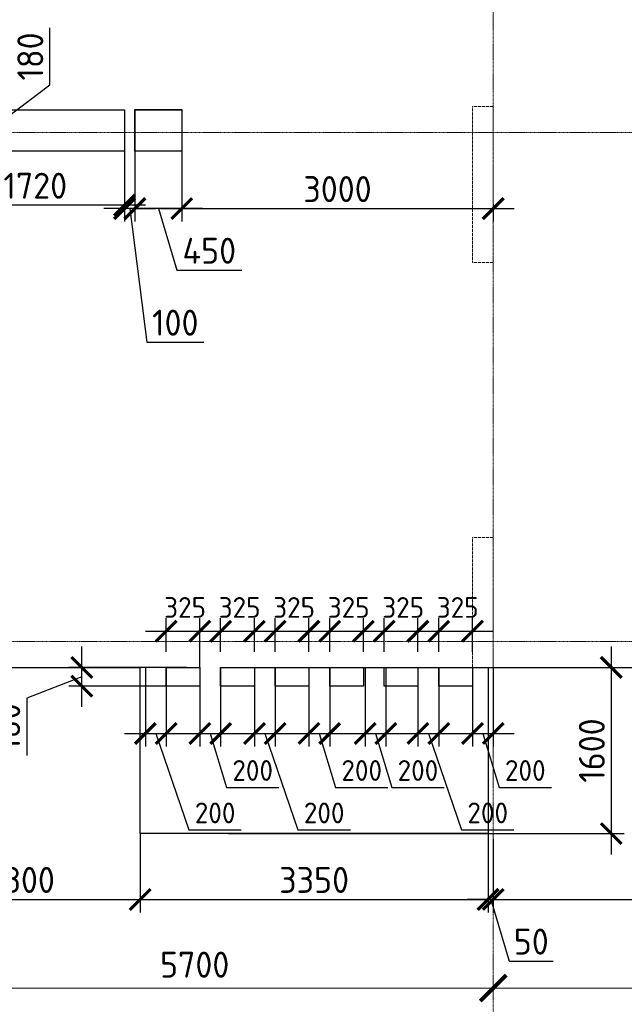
# Model space of a CAD drawing. Header units: millimetres. Extents: x -42044588 to 856694, y -806701 to 941911.
# Tile 809 of 1056: x -173905 to -168083, y -189628 to -180146. Entities that reach past the tile are written whole.
import ezdxf

# ---------------------------------------------------------------- set-up
doc = ezdxf.new("R2010")
doc.units = ezdxf.units.MM
for name, pattern in [('______5', [1100, 800, -100, 100, -100]), ('DASHED', [7, 5, -2, 0]), ('осевая', [50.8, 31.75, -6.35, 6.35, -6.35])]:
    doc.linetypes.add(name, pattern=pattern)
doc.layers.add('Колонна_ бетон', color=7, linetype='Continuous', lineweight=50, true_color=0xb4b496)
for name, color, linetype, lineweight in [('Оси', 40, '______5', 18), ('Перекрытие ж_бетон', 1, 'Continuous', 30), ('РАЗМЕРЫ', 1, 'Continuous', 9)]:
    doc.layers.add(name, color=color, linetype=linetype, lineweight=lineweight)
doc.styles.add('GOST-2.304_Type-B', font='GOST_Common.ttf')
doc.dimstyles.new('СПДС', dxfattribs={"dimscale": 100, "dimtxt": 2.5, "dimasz": 2, "dimexe": 1.25, "dimexo": 0, "dimtad": 1, "dimdec": 0, "dimrnd": 5, "dimtxsty": 'GOST-2.304_Type-B', "dimblk": 'ARCHTICK', "dimcen": 2.5, "dimdle": 2, "dimclrd": 1, "dimclre": 1, "dimclrt": 1, "dimadec": 0, "dimazin": 2, "dimtfac": 0.75, "dimtdec": 0, "dimtmove": 1, "dimatfit": 3, "dimfxl": 0, "dimtolj": 1, "dimarcsym": 0})

# ---------------------------------------------------------------- blocks, each defined once
blk = doc.blocks.new('_ArchTick')
at = {"color": 0, "linetype": 'ByBlock', "const_width": 0.15}
blk.add_lwpolyline([(-0.5, -0.5), (0.5, 0.5)], dxfattribs=at)
blk = doc.blocks.new('*D6723')
at = {"color": 1, "lineweight": -2, "transparency": 16777216}
for p, q in [((-64304.7, -346038.9), (-64304.7, -345913.9)), ((-58604.7, -346038.9), (-58604.7, -345913.9)), ((-64504.7, -346038.9), (-58404.7, -346038.9))]:
    blk.add_line(p, q, dxfattribs=at)
at = {"layer": 'DEFPOINTS', "color": 0, "transparency": 16777216}
for p in [(-64304.7, -346038.9), (-58604.7, -346038.9), (-58604.7, -346038.9)]:
    blk.add_point(p, dxfattribs=at)
at = {"color": 1, "lineweight": -2, "transparency": 16777216, "xscale": 250, "yscale": 250, "zscale": 250, "rotation": 180}
blk.add_blockref('_ArchTick', (-64304.7, -346038.9), dxfattribs=at)
at = {"color": 1, "lineweight": -2, "transparency": 16777216, "xscale": 250, "yscale": 250, "zscale": 250}
blk.add_blockref('_ArchTick', (-58604.7, -346038.9), dxfattribs=at)
at = {"color": 1, "transparency": 16777216, "insert": (-61479.9, -345813.9), "char_height": 250, "width": 83333.333, "attachment_point": 5, "style": 'GOST-2.304_Type-B'}
blk.add_mtext('\\A1;5700', dxfattribs=at)
blk = doc.blocks.new('*D6724')
at = {"color": 1, "lineweight": -2, "transparency": 16777216}
for p, q in [((-58604.7, -346038.9), (-58604.7, -345913.9)), ((-54204.7, -346038.9), (-54204.7, -345913.9)), ((-58804.7, -346038.9), (-54004.7, -346038.9))]:
    blk.add_line(p, q, dxfattribs=at)
at = {"layer": 'DEFPOINTS', "color": 0, "transparency": 16777216}
for p in [(-58604.7, -346038.9), (-54204.7, -346038.9), (-54204.7, -346038.9)]:
    blk.add_point(p, dxfattribs=at)
at = {"color": 1, "lineweight": -2, "transparency": 16777216, "xscale": 250, "yscale": 250, "zscale": 250, "rotation": 180}
blk.add_blockref('_ArchTick', (-58604.7, -346038.9), dxfattribs=at)
at = {"color": 1, "lineweight": -2, "transparency": 16777216, "xscale": 250, "yscale": 250, "zscale": 250}
blk.add_blockref('_ArchTick', (-54204.7, -346038.9), dxfattribs=at)
at = {"color": 1, "transparency": 16777216, "insert": (-56429.9, -345813.9), "char_height": 250, "width": 83333.333, "attachment_point": 5, "style": 'GOST-2.304_Type-B'}
blk.add_mtext('\\A1;4400', dxfattribs=at)
blk = doc.blocks.new('подложка стн 1-го этажа')
at = {"layer": 'Колонна_ бетон', "color": 252, "linetype": 'DASHED', "lineweight": 0, "ltscale": 0.5, "true_color": 0x939598, "transparency": 33554687}
for p, q in [((35143.8, 14861.8, -200), (34943.8, 14861.8, -200)), ((34943.8, 13361.8, -200), (34943.8, 14861.8, -200)), ((34943.8, 14861.8, -200), (34943.8, 14861.8, -200)), ((35143.8, 14861.8, -200), (35143.8, 14861.8, -200)), ((35143.8, 14861.8, -200), (35143.8, 13361.8, -200)), ((34943.8, 13361.8, -200), (34943.8, 13361.8, -200)), ((35143.8, 13361.8, -200), (34943.8, 13361.8, -200)), ((35143.8, 13361.8, -200), (35143.8, 13361.8, -200)), ((35143.8, 10711.8, -200), (34943.8, 10711.8, -200)), ((34943.8, 10711.8, -200), (34943.8, 9461.8, -200)), ((35143.8, 10711.8, -200), (35143.8, 9461.8, -200)), ((35143.8, 9461.8, -200), (34943.8, 9461.8, -200))]:
    blk.add_line(p, q, dxfattribs=at)
blk = doc.blocks.new('*D648')
at = {"layer": 'DEFPOINTS', "color": 0, "transparency": 16777216}
for p in [(-171726.9, -186383.4), (-171896, -187983.4), (-168208.8, -187983.4)]:
    blk.add_point(p, dxfattribs=at)
at = {"layer": 'РАЗМЕРЫ', "color": 1, "lineweight": -2, "transparency": 16777216}
for p, q in [((-168208.8, -186183.4), (-168208.8, -188183.4)), ((-171726.9, -186383.4), (-168083.8, -186383.4)), ((-171896, -187983.4), (-168083.8, -187983.4))]:
    blk.add_line(p, q, dxfattribs=at)
at = {"layer": 'РАЗМЕРЫ', "color": 1, "lineweight": -2, "transparency": 16777216, "xscale": 200, "yscale": 200, "zscale": 200}
for p, rotation in [((-168208.8, -186383.4), 90), ((-168208.8, -187983.4), 270)]:
    blk.add_blockref('_ArchTick', p, dxfattribs=dict(at, rotation=rotation))
at = {"layer": 'РАЗМЕРЫ', "color": 1, "lineweight": 0, "transparency": 16777216, "insert": (-168396.3, -187183.4), "char_height": 250, "attachment_point": 5, "rotation": 90, "style": 'GOST-2.304_Type-B'}
blk.add_mtext('\\A1;1600', dxfattribs=at)
blk = doc.blocks.new('*D649')
at = {"layer": 'DEFPOINTS', "color": 0, "transparency": 16777216}
for p in [(-169545, -186383.4, 0), (-169345, -186383.4), (-169345, -187019.6)]:
    blk.add_point(p, dxfattribs=at)
at = {"layer": 'РАЗМЕРЫ', "color": 1, "lineweight": -2, "transparency": 16777216}
for p, q in [((-169545, -186383.4), (-169545, -187144.6)), ((-169345, -186383.4), (-169345, -187144.6)), ((-169745, -187019.6), (-169145, -187019.6)), ((-169445, -187019.6), (-169289.4, -187538.4)), ((-169289.4, -187538.4), (-168784.4, -187538.4))]:
    blk.add_line(p, q, dxfattribs=at)
at = {"layer": 'РАЗМЕРЫ', "color": 1, "lineweight": -2, "transparency": 16777216, "xscale": 200, "yscale": 200, "zscale": 200, "rotation": 180}
blk.add_blockref('_ArchTick', (-169545, -187019.6), dxfattribs=at)
at = {"layer": 'РАЗМЕРЫ', "color": 1, "lineweight": -2, "transparency": 16777216, "xscale": 200, "yscale": 200, "zscale": 200}
blk.add_blockref('_ArchTick', (-169345, -187019.6), dxfattribs=at)
at = {"layer": 'РАЗМЕРЫ', "color": 1, "lineweight": 0, "transparency": 16777216, "insert": (-169036.9, -187375.9), "char_height": 200, "attachment_point": 5, "style": 'GOST-2.304_Type-B'}
blk.add_mtext('\\A1;200', dxfattribs=at)
blk = doc.blocks.new('*D650')
at = {"layer": 'DEFPOINTS', "color": 0, "transparency": 16777216}
for p in [(-170070.1, -186383.4, 0), (-169870.1, -186383.4), (-169870.1, -187019.6)]:
    blk.add_point(p, dxfattribs=at)
at = {"layer": 'РАЗМЕРЫ', "color": 1, "lineweight": -2, "transparency": 16777216}
for p, q in [((-170070.1, -186383.4), (-170070.1, -187144.6)), ((-169870.1, -186383.4), (-169870.1, -187144.6)), ((-170270.1, -187019.6), (-169670.1, -187019.6)), ((-169970.1, -187019.6), (-169651, -187946.9)), ((-169651, -187946.9), (-169146, -187946.9))]:
    blk.add_line(p, q, dxfattribs=at)
at = {"layer": 'РАЗМЕРЫ', "color": 1, "lineweight": -2, "transparency": 16777216, "xscale": 200, "yscale": 200, "zscale": 200, "rotation": 180}
blk.add_blockref('_ArchTick', (-170070.1, -187019.6), dxfattribs=at)
at = {"layer": 'РАЗМЕРЫ', "color": 1, "lineweight": -2, "transparency": 16777216, "xscale": 200, "yscale": 200, "zscale": 200}
blk.add_blockref('_ArchTick', (-169870.1, -187019.6), dxfattribs=at)
at = {"layer": 'РАЗМЕРЫ', "color": 1, "lineweight": 0, "transparency": 16777216, "insert": (-169398.5, -187784.4), "char_height": 200, "attachment_point": 5, "style": 'GOST-2.304_Type-B'}
blk.add_mtext('\\A1;200', dxfattribs=at)
blk = doc.blocks.new('*D651')
at = {"layer": 'DEFPOINTS', "color": 0, "transparency": 16777216}
for p in [(-172169.9, -186383.4, 0), (-171969.9, -186383.4), (-171969.9, -187019.6)]:
    blk.add_point(p, dxfattribs=at)
at = {"layer": 'РАЗМЕРЫ', "color": 1, "lineweight": -2, "transparency": 16777216}
for p, q in [((-172169.9, -186383.4), (-172169.9, -187144.6)), ((-171969.9, -186383.4), (-171969.9, -187144.6)), ((-172369.9, -187019.6), (-171769.9, -187019.6)), ((-172069.9, -187019.6), (-171914.3, -187538.4)), ((-171914.3, -187538.4), (-171409.3, -187538.4))]:
    blk.add_line(p, q, dxfattribs=at)
at = {"layer": 'РАЗМЕРЫ', "color": 1, "lineweight": -2, "transparency": 16777216, "xscale": 200, "yscale": 200, "zscale": 200, "rotation": 180}
blk.add_blockref('_ArchTick', (-172169.9, -187019.6), dxfattribs=at)
at = {"layer": 'РАЗМЕРЫ', "color": 1, "lineweight": -2, "transparency": 16777216, "xscale": 200, "yscale": 200, "zscale": 200}
blk.add_blockref('_ArchTick', (-171969.9, -187019.6), dxfattribs=at)
at = {"layer": 'РАЗМЕРЫ', "color": 1, "lineweight": 0, "transparency": 16777216, "insert": (-171661.8, -187375.9), "char_height": 200, "attachment_point": 5, "style": 'GOST-2.304_Type-B'}
blk.add_mtext('\\A1;200', dxfattribs=at)
blk = doc.blocks.new('*D652')
at = {"layer": 'DEFPOINTS', "color": 0, "transparency": 16777216}
for p in [(-172695, -186383.4, 0), (-172495, -186383.4), (-172495, -187019.6)]:
    blk.add_point(p, dxfattribs=at)
at = {"layer": 'РАЗМЕРЫ', "color": 1, "lineweight": -2, "transparency": 16777216}
for p, q in [((-172695, -186383.4), (-172695, -187144.6)), ((-172495, -186383.4), (-172495, -187144.6)), ((-172895, -187019.6), (-172295, -187019.6)), ((-172595, -187019.6), (-172275.9, -187946.9)), ((-172275.9, -187946.9), (-171770.9, -187946.9))]:
    blk.add_line(p, q, dxfattribs=at)
at = {"layer": 'РАЗМЕРЫ', "color": 1, "lineweight": -2, "transparency": 16777216, "xscale": 200, "yscale": 200, "zscale": 200, "rotation": 180}
blk.add_blockref('_ArchTick', (-172695, -187019.6), dxfattribs=at)
at = {"layer": 'РАЗМЕРЫ', "color": 1, "lineweight": -2, "transparency": 16777216, "xscale": 200, "yscale": 200, "zscale": 200}
blk.add_blockref('_ArchTick', (-172495, -187019.6), dxfattribs=at)
at = {"layer": 'РАЗМЕРЫ', "color": 1, "lineweight": 0, "transparency": 16777216, "insert": (-172023.4, -187784.4), "char_height": 200, "attachment_point": 5, "style": 'GOST-2.304_Type-B'}
blk.add_mtext('\\A1;200', dxfattribs=at)
blk = doc.blocks.new('*D653')
at = {"layer": 'DEFPOINTS', "color": 0, "transparency": 16777216}
for p in [(-171119.9, -186383.4, 0), (-170920, -186383.4), (-170920, -187019.6)]:
    blk.add_point(p, dxfattribs=at)
at = {"layer": 'РАЗМЕРЫ', "color": 1, "lineweight": -2, "transparency": 16777216}
for p, q in [((-171119.9, -186383.4), (-171119.9, -187144.6)), ((-170920, -186383.4), (-170920, -187144.6)), ((-171319.9, -187019.6), (-170720, -187019.6)), ((-171019.9, -187019.6), (-170864.3, -187538.4)), ((-170864.3, -187538.4), (-170359.3, -187538.4))]:
    blk.add_line(p, q, dxfattribs=at)
at = {"layer": 'РАЗМЕРЫ', "color": 1, "lineweight": -2, "transparency": 16777216, "xscale": 200, "yscale": 200, "zscale": 200, "rotation": 180}
blk.add_blockref('_ArchTick', (-171119.9, -187019.6), dxfattribs=at)
at = {"layer": 'РАЗМЕРЫ', "color": 1, "lineweight": -2, "transparency": 16777216, "xscale": 200, "yscale": 200, "zscale": 200}
blk.add_blockref('_ArchTick', (-170920, -187019.6), dxfattribs=at)
at = {"layer": 'РАЗМЕРЫ', "color": 1, "lineweight": 0, "transparency": 16777216, "insert": (-170611.8, -187375.9), "char_height": 200, "attachment_point": 5, "style": 'GOST-2.304_Type-B'}
blk.add_mtext('\\A1;200', dxfattribs=at)
blk = doc.blocks.new('*D654')
at = {"layer": 'DEFPOINTS', "color": 0, "transparency": 16777216}
for p in [(-171645, -186383.4, 0), (-171445, -186383.4), (-171445, -187019.6)]:
    blk.add_point(p, dxfattribs=at)
at = {"layer": 'РАЗМЕРЫ', "color": 1, "lineweight": -2, "transparency": 16777216}
for p, q in [((-171645, -186383.4), (-171645, -187144.6)), ((-171445, -186383.4), (-171445, -187144.6)), ((-171845, -187019.6), (-171245, -187019.6)), ((-171545, -187019.6), (-171225.9, -187946.9)), ((-171225.9, -187946.9), (-170720.9, -187946.9))]:
    blk.add_line(p, q, dxfattribs=at)
at = {"layer": 'РАЗМЕРЫ', "color": 1, "lineweight": -2, "transparency": 16777216, "xscale": 200, "yscale": 200, "zscale": 200, "rotation": 180}
blk.add_blockref('_ArchTick', (-171645, -187019.6), dxfattribs=at)
at = {"layer": 'РАЗМЕРЫ', "color": 1, "lineweight": -2, "transparency": 16777216, "xscale": 200, "yscale": 200, "zscale": 200}
blk.add_blockref('_ArchTick', (-171445, -187019.6), dxfattribs=at)
at = {"layer": 'РАЗМЕРЫ', "color": 1, "lineweight": 0, "transparency": 16777216, "insert": (-170973.4, -187784.4), "char_height": 200, "attachment_point": 5, "style": 'GOST-2.304_Type-B'}
blk.add_mtext('\\A1;200', dxfattribs=at)
blk = doc.blocks.new('*D655')
at = {"layer": 'DEFPOINTS', "color": 0, "transparency": 16777216}
for p in [(-170578.7, -186383.4, 0), (-170378.7, -186383.4), (-170378.7, -187019.6)]:
    blk.add_point(p, dxfattribs=at)
at = {"layer": 'РАЗМЕРЫ', "color": 1, "lineweight": -2, "transparency": 16777216}
for p, q in [((-170578.7, -186383.4), (-170578.7, -187144.6)), ((-170378.7, -186383.4), (-170378.7, -187144.6)), ((-170778.7, -187019.6), (-170178.7, -187019.6)), ((-170478.7, -187019.6), (-170323.1, -187538.4)), ((-170323.1, -187538.4), (-169818.1, -187538.4))]:
    blk.add_line(p, q, dxfattribs=at)
at = {"layer": 'РАЗМЕРЫ', "color": 1, "lineweight": -2, "transparency": 16777216, "xscale": 200, "yscale": 200, "zscale": 200, "rotation": 180}
blk.add_blockref('_ArchTick', (-170578.7, -187019.6), dxfattribs=at)
at = {"layer": 'РАЗМЕРЫ', "color": 1, "lineweight": -2, "transparency": 16777216, "xscale": 200, "yscale": 200, "zscale": 200}
blk.add_blockref('_ArchTick', (-170378.7, -187019.6), dxfattribs=at)
at = {"layer": 'РАЗМЕРЫ', "color": 1, "lineweight": 0, "transparency": 16777216, "insert": (-170070.6, -187375.9), "char_height": 200, "attachment_point": 5, "style": 'GOST-2.304_Type-B'}
blk.add_mtext('\\A1;200', dxfattribs=at)
blk = doc.blocks.new('*D661')
at = {"layer": 'DEFPOINTS', "color": 0, "transparency": 16777216}
for p in [(-172170, -186034.9), (-172495, -186233.4), (-172170, -186383.4, 0)]:
    blk.add_point(p, dxfattribs=at)
at = {"layer": 'РАЗМЕРЫ', "color": 1, "lineweight": -2, "transparency": 16777216}
for p, q in [((-172495, -186233.4), (-172495, -185909.9)), ((-172170, -186383.4), (-172170, -185909.9)), ((-172695, -186034.9), (-171970, -186034.9))]:
    blk.add_line(p, q, dxfattribs=at)
at = {"layer": 'РАЗМЕРЫ', "color": 1, "lineweight": -2, "transparency": 16777216, "xscale": 200, "yscale": 200, "zscale": 200, "rotation": 180}
blk.add_blockref('_ArchTick', (-172495, -186034.9), dxfattribs=at)
at = {"layer": 'РАЗМЕРЫ', "color": 1, "lineweight": -2, "transparency": 16777216, "xscale": 200, "yscale": 200, "zscale": 200}
blk.add_blockref('_ArchTick', (-172170, -186034.9), dxfattribs=at)
at = {"layer": 'РАЗМЕРЫ', "color": 1, "lineweight": 0, "transparency": 16777216, "insert": (-172312.5, -185805.8), "char_height": 200, "attachment_point": 5, "style": 'GOST-2.304_Type-B'}
blk.add_mtext('\\A1;325', dxfattribs=at)
blk = doc.blocks.new('*D656')
at = {"layer": 'DEFPOINTS', "color": 0, "transparency": 16777216}
for p in [(-171645, -186034.9), (-171970, -186233.4), (-171645, -186233.4, 0)]:
    blk.add_point(p, dxfattribs=at)
at = {"layer": 'РАЗМЕРЫ', "color": 1, "lineweight": -2, "transparency": 16777216}
for p, q in [((-171970, -186233.4), (-171970, -185909.9)), ((-171645, -186233.4), (-171645, -185909.9)), ((-172170, -186034.9), (-171445, -186034.9))]:
    blk.add_line(p, q, dxfattribs=at)
at = {"layer": 'РАЗМЕРЫ', "color": 1, "lineweight": -2, "transparency": 16777216, "xscale": 200, "yscale": 200, "zscale": 200, "rotation": 180}
blk.add_blockref('_ArchTick', (-171970, -186034.9), dxfattribs=at)
at = {"layer": 'РАЗМЕРЫ', "color": 1, "lineweight": -2, "transparency": 16777216, "xscale": 200, "yscale": 200, "zscale": 200}
blk.add_blockref('_ArchTick', (-171645, -186034.9), dxfattribs=at)
at = {"layer": 'РАЗМЕРЫ', "color": 1, "lineweight": 0, "transparency": 16777216, "insert": (-171787.5, -185805.8), "char_height": 200, "attachment_point": 5, "style": 'GOST-2.304_Type-B'}
blk.add_mtext('\\A1;325', dxfattribs=at)
blk = doc.blocks.new('*D657')
at = {"layer": 'DEFPOINTS', "color": 0, "transparency": 16777216}
for p in [(-171120, -186034.9), (-171445, -186233.4), (-171120, -186233.4, 0)]:
    blk.add_point(p, dxfattribs=at)
at = {"layer": 'РАЗМЕРЫ', "color": 1, "lineweight": -2, "transparency": 16777216}
for p, q in [((-171445, -186233.4), (-171445, -185909.9)), ((-171120, -186233.4), (-171120, -185909.9)), ((-171645, -186034.9), (-170920, -186034.9))]:
    blk.add_line(p, q, dxfattribs=at)
at = {"layer": 'РАЗМЕРЫ', "color": 1, "lineweight": -2, "transparency": 16777216, "xscale": 200, "yscale": 200, "zscale": 200, "rotation": 180}
blk.add_blockref('_ArchTick', (-171445, -186034.9), dxfattribs=at)
at = {"layer": 'РАЗМЕРЫ', "color": 1, "lineweight": -2, "transparency": 16777216, "xscale": 200, "yscale": 200, "zscale": 200}
blk.add_blockref('_ArchTick', (-171120, -186034.9), dxfattribs=at)
at = {"layer": 'РАЗМЕРЫ', "color": 1, "lineweight": 0, "transparency": 16777216, "insert": (-171262.6, -185805.8), "char_height": 200, "attachment_point": 5, "style": 'GOST-2.304_Type-B'}
blk.add_mtext('\\A1;325', dxfattribs=at)
blk = doc.blocks.new('*D658')
at = {"layer": 'DEFPOINTS', "color": 0, "transparency": 16777216}
for p in [(-170595, -186034.9), (-170920, -186233.4), (-170595, -186233.4, 0)]:
    blk.add_point(p, dxfattribs=at)
at = {"layer": 'РАЗМЕРЫ', "color": 1, "lineweight": -2, "transparency": 16777216}
for p, q in [((-170920, -186233.4), (-170920, -185909.9)), ((-170595, -186233.4), (-170595, -185909.9)), ((-171120, -186034.9), (-170395, -186034.9))]:
    blk.add_line(p, q, dxfattribs=at)
at = {"layer": 'РАЗМЕРЫ', "color": 1, "lineweight": -2, "transparency": 16777216, "xscale": 200, "yscale": 200, "zscale": 200, "rotation": 180}
blk.add_blockref('_ArchTick', (-170920, -186034.9), dxfattribs=at)
at = {"layer": 'РАЗМЕРЫ', "color": 1, "lineweight": -2, "transparency": 16777216, "xscale": 200, "yscale": 200, "zscale": 200}
blk.add_blockref('_ArchTick', (-170595, -186034.9), dxfattribs=at)
at = {"layer": 'РАЗМЕРЫ', "color": 1, "lineweight": 0, "transparency": 16777216, "insert": (-170737.6, -185805.8), "char_height": 200, "attachment_point": 5, "style": 'GOST-2.304_Type-B'}
blk.add_mtext('\\A1;325', dxfattribs=at)
blk = doc.blocks.new('*D659')
at = {"layer": 'DEFPOINTS', "color": 0, "transparency": 16777216}
for p in [(-170070.1, -186034.9), (-170395.1, -186233.4), (-170070.1, -186233.4, 0)]:
    blk.add_point(p, dxfattribs=at)
at = {"layer": 'РАЗМЕРЫ', "color": 1, "lineweight": -2, "transparency": 16777216}
for p, q in [((-170395.1, -186233.4), (-170395.1, -185909.9)), ((-170070.1, -186233.4), (-170070.1, -185909.9)), ((-170595.1, -186034.9), (-169870.1, -186034.9))]:
    blk.add_line(p, q, dxfattribs=at)
at = {"layer": 'РАЗМЕРЫ', "color": 1, "lineweight": -2, "transparency": 16777216, "xscale": 200, "yscale": 200, "zscale": 200, "rotation": 180}
blk.add_blockref('_ArchTick', (-170395.1, -186034.9), dxfattribs=at)
at = {"layer": 'РАЗМЕРЫ', "color": 1, "lineweight": -2, "transparency": 16777216, "xscale": 200, "yscale": 200, "zscale": 200}
blk.add_blockref('_ArchTick', (-170070.1, -186034.9), dxfattribs=at)
at = {"layer": 'РАЗМЕРЫ', "color": 1, "lineweight": 0, "transparency": 16777216, "insert": (-170212.6, -185805.8), "char_height": 200, "attachment_point": 5, "style": 'GOST-2.304_Type-B'}
blk.add_mtext('\\A1;325', dxfattribs=at)
blk = doc.blocks.new('*D660')
at = {"layer": 'DEFPOINTS', "color": 0, "transparency": 16777216}
for p in [(-169545.1, -186034.9), (-169870.1, -186233.4), (-169545.1, -186233.4, 0)]:
    blk.add_point(p, dxfattribs=at)
at = {"layer": 'РАЗМЕРЫ', "color": 1, "lineweight": -2, "transparency": 16777216}
for p, q in [((-169870.1, -186233.4), (-169870.1, -185909.9)), ((-169545.1, -186233.4), (-169545.1, -185909.9)), ((-170070.1, -186034.9), (-169345.1, -186034.9))]:
    blk.add_line(p, q, dxfattribs=at)
at = {"layer": 'РАЗМЕРЫ', "color": 1, "lineweight": -2, "transparency": 16777216, "xscale": 200, "yscale": 200, "zscale": 200, "rotation": 180}
blk.add_blockref('_ArchTick', (-169870.1, -186034.9), dxfattribs=at)
at = {"layer": 'РАЗМЕРЫ', "color": 1, "lineweight": -2, "transparency": 16777216, "xscale": 200, "yscale": 200, "zscale": 200}
blk.add_blockref('_ArchTick', (-169545.1, -186034.9), dxfattribs=at)
at = {"layer": 'РАЗМЕРЫ', "color": 1, "lineweight": 0, "transparency": 16777216, "insert": (-169687.6, -185805.8), "char_height": 200, "attachment_point": 5, "style": 'GOST-2.304_Type-B'}
blk.add_mtext('\\A1;325', dxfattribs=at)
blk = doc.blocks.new('*D667')
at = {"layer": 'DEFPOINTS', "color": 0, "transparency": 16777216}
for p in [(-172745, -187983.5), (-169395, -187983.5), (-169395, -188617.6)]:
    blk.add_point(p, dxfattribs=at)
at = {"layer": 'РАЗМЕРЫ', "color": 1, "lineweight": -2, "transparency": 16777216}
for p, q in [((-172745, -187983.5), (-172745, -188742.6)), ((-169395, -187983.5), (-169395, -188742.6)), ((-172945, -188617.6), (-169195, -188617.6))]:
    blk.add_line(p, q, dxfattribs=at)
at = {"layer": 'РАЗМЕРЫ', "color": 1, "lineweight": -2, "transparency": 16777216, "xscale": 200, "yscale": 200, "zscale": 200, "rotation": 180}
blk.add_blockref('_ArchTick', (-172745, -188617.6), dxfattribs=at)
at = {"layer": 'РАЗМЕРЫ', "color": 1, "lineweight": -2, "transparency": 16777216, "xscale": 200, "yscale": 200, "zscale": 200}
blk.add_blockref('_ArchTick', (-169395, -188617.6), dxfattribs=at)
at = {"layer": 'РАЗМЕРЫ', "color": 1, "lineweight": 0, "transparency": 16777216, "insert": (-171070, -188430.1), "char_height": 250, "attachment_point": 5, "style": 'GOST-2.304_Type-B'}
blk.add_mtext('\\A1;3350', dxfattribs=at)
blk = doc.blocks.new('*D668')
at = {"layer": 'DEFPOINTS', "color": 0, "transparency": 16777216}
for p in [(-169395, -187983.5), (-169345, -188038.4), (-169345, -188617.6)]:
    blk.add_point(p, dxfattribs=at)
at = {"layer": 'РАЗМЕРЫ', "color": 1, "lineweight": -2, "transparency": 16777216}
for p, q in [((-169395, -187983.5), (-169395, -188742.6)), ((-169345, -188038.4), (-169345, -188742.6)), ((-169395, -188617.6), (-169595, -188617.6)), ((-169395, -188617.6), (-169345, -188617.6)), ((-169395, -188617.6), (-169345, -188617.6)), ((-169370, -188617.6), (-169191.9, -189211.3)), ((-169345, -188617.6), (-169145, -188617.6)), ((-169191.9, -189211.3), (-168766.9, -189211.3))]:
    blk.add_line(p, q, dxfattribs=at)
at = {"layer": 'РАЗМЕРЫ', "color": 1, "lineweight": -2, "transparency": 16777216, "xscale": 200, "yscale": 200, "zscale": 200}
blk.add_blockref('_ArchTick', (-169395, -188617.6), dxfattribs=at)
at = {"layer": 'РАЗМЕРЫ', "color": 1, "lineweight": -2, "transparency": 16777216, "xscale": 200, "yscale": 200, "zscale": 200, "rotation": 180}
blk.add_blockref('_ArchTick', (-169345, -188617.6), dxfattribs=at)
at = {"layer": 'РАЗМЕРЫ', "color": 1, "lineweight": 0, "transparency": 16777216, "insert": (-168979.4, -189023.8), "char_height": 250, "attachment_point": 5, "style": 'GOST-2.304_Type-B'}
blk.add_mtext('\\A1;50', dxfattribs=at)
blk = doc.blocks.new('*D675')
at = {"layer": 'DEFPOINTS', "color": 0, "transparency": 16777216}
for p in [(-175045, -188163.5), (-172745, -188433.3), (-172745, -188617.6)]:
    blk.add_point(p, dxfattribs=at)
at = {"layer": 'РАЗМЕРЫ', "color": 1, "lineweight": -2, "transparency": 16777216}
for p, q in [((-175045, -188163.5), (-175045, -188742.6)), ((-172745, -188433.3), (-172745, -188742.6)), ((-175245, -188617.6), (-172545, -188617.6))]:
    blk.add_line(p, q, dxfattribs=at)
at = {"layer": 'РАЗМЕРЫ', "color": 1, "lineweight": -2, "transparency": 16777216, "xscale": 200, "yscale": 200, "zscale": 200, "rotation": 180}
blk.add_blockref('_ArchTick', (-175045, -188617.6), dxfattribs=at)
at = {"layer": 'РАЗМЕРЫ', "color": 1, "lineweight": -2, "transparency": 16777216, "xscale": 200, "yscale": 200, "zscale": 200}
blk.add_blockref('_ArchTick', (-172745, -188617.6), dxfattribs=at)
at = {"layer": 'РАЗМЕРЫ', "color": 1, "lineweight": 0, "transparency": 16777216, "insert": (-173895, -188430.1), "char_height": 250, "attachment_point": 5, "style": 'GOST-2.304_Type-B'}
blk.add_mtext('\\A1;2300', dxfattribs=at)
blk = doc.blocks.new('*D676')
at = {"layer": 'DEFPOINTS', "color": 0, "transparency": 16777216}
for p in [(-169345, -188038.4), (-164945, -188323.8), (-164945, -188617.6)]:
    blk.add_point(p, dxfattribs=at)
at = {"layer": 'РАЗМЕРЫ', "color": 1, "lineweight": -2, "transparency": 16777216}
for p, q in [((-169345, -188038.4), (-169345, -188742.6)), ((-164945, -188323.8), (-164945, -188742.6)), ((-169545, -188617.6), (-164745, -188617.6))]:
    blk.add_line(p, q, dxfattribs=at)
at = {"layer": 'РАЗМЕРЫ', "color": 1, "lineweight": -2, "transparency": 16777216, "xscale": 200, "yscale": 200, "zscale": 200, "rotation": 180}
blk.add_blockref('_ArchTick', (-169345, -188617.6), dxfattribs=at)
at = {"layer": 'РАЗМЕРЫ', "color": 1, "lineweight": -2, "transparency": 16777216, "xscale": 200, "yscale": 200, "zscale": 200}
blk.add_blockref('_ArchTick', (-164945, -188617.6), dxfattribs=at)
at = {"layer": 'РАЗМЕРЫ', "color": 1, "lineweight": 0, "transparency": 16777216, "insert": (-167145, -188430.1), "char_height": 250, "attachment_point": 5, "style": 'GOST-2.304_Type-B'}
blk.add_mtext('\\A1;4400', dxfattribs=at)
blk = doc.blocks.new('*D1189')
at = {"layer": 'DEFPOINTS', "color": 0, "transparency": 16777216}
for p in [(-173306.2, -186383.4), (-172300, -186383.4, 0), (-172300, -186563.4, 0)]:
    blk.add_point(p, dxfattribs=at)
at = {"layer": 'РАЗМЕРЫ', "color": 1, "lineweight": -2, "transparency": 16777216}
for p, q in [((-173306.2, -186763.4), (-173306.2, -186183.4)), ((-172300, -186383.4), (-173431.2, -186383.4)), ((-173306.2, -186473.4), (-173837.5, -186680.7)), ((-172300, -186563.4), (-173431.2, -186563.4)), ((-173837.5, -186680.7), (-173837.5, -187230.7))]:
    blk.add_line(p, q, dxfattribs=at)
at = {"layer": 'РАЗМЕРЫ', "color": 1, "lineweight": -2, "transparency": 16777216, "xscale": 200, "yscale": 200, "zscale": 200}
for p, rotation in [((-173306.2, -186383.4), 90), ((-173306.2, -186563.4), 270)]:
    blk.add_blockref('_ArchTick', p, dxfattribs=dict(at, rotation=rotation))
at = {"layer": 'РАЗМЕРЫ', "color": 1, "lineweight": 0, "transparency": 16777216, "insert": (-174025, -186955.7), "char_height": 250, "attachment_point": 5, "rotation": 90, "style": 'GOST-2.304_Type-B'}
blk.add_mtext('\\A1;180', dxfattribs=at)
blk = doc.blocks.new('*D1501')
at = {"layer": 'DEFPOINTS', "color": 0, "transparency": 16777216}
for p in [(-172795, -181297), (-172345, -181297), (-172795, -181964.7)]:
    blk.add_point(p, dxfattribs=at)
at = {"layer": 'РАЗМЕРЫ', "color": 1, "lineweight": -2, "transparency": 16777216}
for p, q in [((-172795, -181297), (-172795, -182089.7)), ((-172345, -181297), (-172345, -182089.7)), ((-172145, -181964.7), (-172995, -181964.7)), ((-172570, -181964.7), (-172391.9, -182558.4)), ((-172391.9, -182558.4), (-171766.9, -182558.4))]:
    blk.add_line(p, q, dxfattribs=at)
at = {"layer": 'РАЗМЕРЫ', "color": 1, "lineweight": -2, "transparency": 16777216, "xscale": 200, "yscale": 200, "zscale": 200, "rotation": 180}
blk.add_blockref('_ArchTick', (-172795, -181964.7), dxfattribs=at)
at = {"layer": 'РАЗМЕРЫ', "color": 1, "lineweight": -2, "transparency": 16777216, "xscale": 200, "yscale": 200, "zscale": 200}
blk.add_blockref('_ArchTick', (-172345, -181964.7), dxfattribs=at)
at = {"layer": 'РАЗМЕРЫ', "color": 1, "lineweight": 0, "transparency": 16777216, "insert": (-172079.4, -182370.9), "char_height": 250, "attachment_point": 5, "style": 'GOST-2.304_Type-B'}
blk.add_mtext('\\A1;450', dxfattribs=at)
blk = doc.blocks.new('*D1502')
at = {"layer": 'DEFPOINTS', "color": 0, "transparency": 16777216}
for p in [(-174346.7, -181233.5), (-174127, -181233.5), (-172949.9, -181413.5)]:
    blk.add_point(p, dxfattribs=at)
at = {"layer": 'РАЗМЕРЫ', "color": 1, "lineweight": -2, "transparency": 16777216}
for p, q in [((-173615.3, -180774.8), (-173615.3, -180224.8)), ((-174346.7, -181323.5), (-173615.3, -180774.8)), ((-174346.7, -181613.5), (-174346.7, -181033.5)), ((-174127, -181233.5), (-174471.7, -181233.5)), ((-172949.9, -181413.5), (-174471.7, -181413.5))]:
    blk.add_line(p, q, dxfattribs=at)
at = {"layer": 'РАЗМЕРЫ', "color": 1, "lineweight": -2, "transparency": 16777216, "xscale": 200, "yscale": 200, "zscale": 200}
for p, rotation in [((-174346.7, -181233.5), 90), ((-174346.7, -181413.5), 270)]:
    blk.add_blockref('_ArchTick', p, dxfattribs=dict(at, rotation=rotation))
at = {"layer": 'РАЗМЕРЫ', "color": 1, "lineweight": 0, "transparency": 16777216, "insert": (-173802.8, -180499.8), "char_height": 250, "attachment_point": 5, "rotation": 90, "style": 'GOST-2.304_Type-B'}
blk.add_mtext('\\A1;180', dxfattribs=at)
blk = doc.blocks.new('цукцкц')
at = {"layer": 'Перекрытие ж_бетон'}
blk.add_lwpolyline([(-261494, -592479.4), (-261094, -592479.4), (-261094, -592929.4), (-261494, -592929.4)], close=True, dxfattribs=at)
blk = doc.blocks.new('*D1535')
at = {"layer": 'DEFPOINTS', "color": 0, "transparency": 16777216}
for p in [(-172345, -181297), (-169345, -181919.9), (-169345, -181964.7)]:
    blk.add_point(p, dxfattribs=at)
at = {"layer": 'РАЗМЕРЫ', "color": 1, "lineweight": -2, "transparency": 16777216}
for p, q in [((-172345, -181297), (-172345, -182089.7)), ((-169345, -181919.9), (-169345, -182089.7)), ((-172545, -181964.7), (-169145, -181964.7))]:
    blk.add_line(p, q, dxfattribs=at)
at = {"layer": 'РАЗМЕРЫ', "color": 1, "lineweight": -2, "transparency": 16777216, "xscale": 200, "yscale": 200, "zscale": 200, "rotation": 180}
blk.add_blockref('_ArchTick', (-172345, -181964.7), dxfattribs=at)
at = {"layer": 'РАЗМЕРЫ', "color": 1, "lineweight": -2, "transparency": 16777216, "xscale": 200, "yscale": 200, "zscale": 200}
blk.add_blockref('_ArchTick', (-169345, -181964.7), dxfattribs=at)
at = {"layer": 'РАЗМЕРЫ', "color": 1, "lineweight": 0, "transparency": 16777216, "insert": (-170845, -181777.2), "char_height": 250, "attachment_point": 5, "style": 'GOST-2.304_Type-B'}
blk.add_mtext('\\A1;3000', dxfattribs=at)
blk = doc.blocks.new('*D1575')
at = {"layer": 'DEFPOINTS', "color": 0, "transparency": 16777216}
for p in [(-172795, -181297), (-172894.8, -181413.5), (-172894.8, -181964.7)]:
    blk.add_point(p, dxfattribs=at)
at = {"layer": 'РАЗМЕРЫ', "color": 1, "lineweight": -2, "transparency": 16777216}
for p, q in [((-172795, -181297), (-172795, -182089.7)), ((-172894.8, -181413.5), (-172894.8, -182089.7)), ((-172894.8, -181964.7), (-173094.8, -181964.7)), ((-172795, -181964.7), (-172894.8, -181964.7)), ((-172795, -181964.7), (-172894.8, -181964.7)), ((-172844.9, -181964.7), (-172681.4, -183251.1)), ((-172795, -181964.7), (-172595, -181964.7)), ((-172681.4, -183251.1), (-172131.4, -183251.1))]:
    blk.add_line(p, q, dxfattribs=at)
at = {"layer": 'РАЗМЕРЫ', "color": 1, "lineweight": -2, "transparency": 16777216, "xscale": 200, "yscale": 200, "zscale": 200}
blk.add_blockref('_ArchTick', (-172894.8, -181964.7), dxfattribs=at)
at = {"layer": 'РАЗМЕРЫ', "color": 1, "lineweight": -2, "transparency": 16777216, "xscale": 200, "yscale": 200, "zscale": 200, "rotation": 180}
blk.add_blockref('_ArchTick', (-172795, -181964.7), dxfattribs=at)
at = {"layer": 'РАЗМЕРЫ', "color": 1, "lineweight": 0, "transparency": 16777216, "insert": (-172406.4, -183063.6), "char_height": 250, "attachment_point": 5, "style": 'GOST-2.304_Type-B'}
blk.add_mtext('\\A1;100', dxfattribs=at)
blk = doc.blocks.new('*D1576')
at = {"layer": 'DEFPOINTS', "color": 0, "transparency": 16777216}
for p in [(-174614.5, -181504.3), (-172894.9, -181493.5), (-174614.5, -181932.6)]:
    blk.add_point(p, dxfattribs=at)
at = {"layer": 'РАЗМЕРЫ', "color": 1, "lineweight": -2, "transparency": 16777216}
for p, q in [((-174614.5, -181504.3), (-174614.5, -182057.6)), ((-172894.9, -181493.5), (-172894.9, -182057.6)), ((-172694.9, -181932.6), (-174814.5, -181932.6))]:
    blk.add_line(p, q, dxfattribs=at)
at = {"layer": 'РАЗМЕРЫ', "color": 1, "lineweight": -2, "transparency": 16777216, "xscale": 200, "yscale": 200, "zscale": 200, "rotation": 180}
blk.add_blockref('_ArchTick', (-174614.5, -181932.6), dxfattribs=at)
at = {"layer": 'РАЗМЕРЫ', "color": 1, "lineweight": -2, "transparency": 16777216, "xscale": 200, "yscale": 200, "zscale": 200}
blk.add_blockref('_ArchTick', (-172894.9, -181932.6), dxfattribs=at)
at = {"layer": 'РАЗМЕРЫ', "color": 1, "lineweight": 0, "transparency": 16777216, "insert": (-173754.7, -181745.1), "char_height": 250, "attachment_point": 5, "style": 'GOST-2.304_Type-B'}
blk.add_mtext('\\A1;1720', dxfattribs=at)
blk = doc.blocks.new('блочина')
at = {"layer": 'Перекрытие ж_бетон', "color": 4}
for points in [[(125443, 55599.6), (125443, 55999.6), (127163, 55999.6), (127163, 55599.6)], [(127262.8, 55599.6), (127262.8, 55999.6), (127712.8, 55999.6), (127712.8, 55599.6)]]:
    blk.add_lwpolyline(points, close=True, dxfattribs=at)
blk = doc.blocks.new('оси блок 2')
at = {"layer": 'Оси', "color": 16, "linetype": 'осевая', "lineweight": 0, "ltscale": 0.25, "transparency": 33554687}
for p, q in [((-58604.7, -322543), (-58604.7, -347914.1)), ((-89822.3, -337801.3), (-37238.5, -337801.3)), ((-89822.3, -342701.3), (-37238.5, -342701.3))]:
    blk.add_line(p, q, dxfattribs=at)
for base, p1, p2, picture, middle in [((-58604.7, -346038.9), (-64304.7, -346038.9), (-58604.7, -346038.9), '*D6723', (-61479.9, -346038.9)), ((-54204.7, -346038.9), (-58604.7, -346038.9), (-54204.7, -346038.9), '*D6724', (-56429.9, -346038.9))]:
    dim = blk.add_linear_dim(base=base, p1=p1, p2=p2, dimstyle='СПДС', override={"dimgap": 1})
    dim.commit()
    dim.dimension.update_dxf_attribs({"geometry": picture, "text_midpoint": middle, "dimtype": 160})

msp = doc.modelspace()

# ---------------------------------------------------------------- linework, layer by layer
at = {"layer": 'Перекрытие ж_бетон'}
for p, q in [((-172744.994, -187983.477), (-172744.994, -186383.478)), ((-169394.994, -186383.478), (-169394.994, -187983.477)), ((-169394.994, -187983.477), (-172744.994, -187983.477))]:
    msp.add_line(p, q, dxfattribs=at)
for points in [[(-169394.994, -186383.477), (-162744.994, -186383.477), (-162744.994, -187983.477), (-159395.454, -187983.477), (-159395.459, -186383.477), (-149394.994, -186383.477), (-149394.994, -169483.478), (-159444.994, -169483.478), (-159444.994, -167883.479), (-162794.994, -167883.479), (-162794.994, -169483.478), (-176234.994, -169483.478)], [(-184494.899, -186383.477), (-178144.83, -186383.477), (-178144.83, -187983.477), (-174794.832, -187983.477), (-174794.828, -186383.477), (-172744.994, -186383.477)]]:
    msp.add_lwpolyline(points, dxfattribs=at)
for points, elevation in [([(-172170.003, -186563.443), (-172495.003, -186563.443), (-172495.003, -186383.443), (-172170.003, -186383.443)], 0.018), ([(-171644.923, -186563.443), (-171969.923, -186563.443), (-171969.923, -186383.443), (-171644.923, -186383.443)], -0.071), ([(-171120.03, -186563.443), (-171445.03, -186563.443), (-171445.03, -186383.443), (-171120.03, -186383.443)], 0.036), ([(-170594.95, -186563.443), (-170919.95, -186563.443), (-170919.95, -186383.443), (-170594.95, -186383.443)], -0.053), ([(-170070.057, -186563.443), (-170395.057, -186563.443), (-170395.057, -186383.443), (-170070.057, -186383.443)], 0.071), ([(-169545.07, -186563.443), (-169870.07, -186563.443), (-169870.07, -186383.443), (-169545.07, -186383.443)], 0.089)]:
    msp.add_lwpolyline(points, close=True, dxfattribs=dict(at, elevation=elevation))

# ---------------------------------------------------------------- block references
for name, p in [('подложка стн 1-го этажа', (-204488.916, -195845.272, 560)), ('блочина', (-300057.53, -237013.123))]:
    msp.add_blockref(name, p)
at = {"rotation": 90}
msp.add_blockref('цукцкц', (-765274.399, 80082.508), dxfattribs=at)
at = {"layer": 'РАЗМЕРЫ'}
msp.add_blockref('оси блок 2', (-110740.275, 156567.844), dxfattribs=at)

# ---------------------------------------------------------------- dimensions: what is measured, and where the dimension line sits
at = {"layer": 'РАЗМЕРЫ', "lineweight": 0}
dim = msp.add_linear_dim(base=(-174346.714, -181233.478), p1=(-172949.873, -181413.478), p2=(-174127.021, -181233.478), angle=90, dimstyle='СПДС', dxfattribs=at)
dim.commit()
dim.dimension.update_dxf_attribs({"geometry": '*D1502', "text_midpoint": (-173615.299, -180712.276), "dimtype": 160})
for base, p1, p2, override, picture, middle in [((-172894.789, -181964.661), (-172794.994, -181296.968), (-172894.789, -181413.478), {"dimrnd": 5}, '*D1575', (-172618.922, -183251.073)), ((-172170.003, -186034.855), (-172495.003, -186233.442), (-172170.003, -186383.442, 0.036), {"dimtxt": 2, "dimasz": 2, "dimrnd": 5}, '*D661', (-172312.528, -185968.27)), ((-171645.017, -186034.855, 0.018), (-171970.017, -186233.442, 0.018), (-171645.017, -186233.442, 0.036), {"dimtxt": 2, "dimasz": 2, "dimrnd": 5}, '*D656', (-171787.541, -185968.27, 0.018)), ((-171120.03, -186034.855, 0.036), (-171445.03, -186233.442, 0.036), (-171120.03, -186233.442, 0.053), {"dimtxt": 2, "dimasz": 2, "dimrnd": 5}, '*D657', (-171262.554, -185968.27, 0.036)), ((-170595.043, -186034.855, 0.053), (-170920.043, -186233.442, 0.053), (-170595.043, -186233.442, 0.071), {"dimtxt": 2, "dimasz": 2, "dimrnd": 5}, '*D658', (-170737.567, -185968.27, 0.053)), ((-170070.057, -186034.855, 0.071), (-170395.057, -186233.442, 0.071), (-170070.057, -186233.442, 0.089), {"dimtxt": 2, "dimasz": 2, "dimrnd": 5}, '*D659', (-170212.581, -185968.27, 0.071)), ((-169545.07, -186034.855, 0.089), (-169870.07, -186233.442, 0.089), (-169545.07, -186233.442, 0.107), {"dimtxt": 2, "dimasz": 2, "dimrnd": 5}, '*D660', (-169687.594, -185968.27, 0.089))]:
    dim = msp.add_linear_dim(base=base, p1=p1, p2=p2, dimstyle='СПДС', override=override, dxfattribs=at)
    dim.commit()
    dim.dimension.update_dxf_attribs({"geometry": picture, "text_midpoint": middle, "dimtype": 160})
for base, p1, p2, picture, middle in [((-172794.994, -181964.661), (-172344.992, -181296.968), (-172794.994, -181296.968), '*D1501', (-172329.368, -182370.911)), ((-169344.994, -181964.661), (-172344.992, -181296.968), (-169344.994, -181919.919), '*D1535', (-170844.993, -181777.161)), ((-169394.994, -188617.573), (-172744.994, -187983.477), (-169394.994, -187983.477), '*D667', (-171069.994, -188430.073)), ((-169344.994, -188617.573), (-169394.994, -187983.477), (-169344.994, -188038.386), '*D668', (-169129.369, -189023.823)), ((-164944.994, -188617.573), (-169344.994, -188038.386), (-164944.994, -188323.822), '*D676', (-167144.994, -188430.073)), ((-172744.994, -188617.573), (-175044.994, -188163.475), (-172744.994, -188433.34), '*D675', (-173894.994, -188430.073))]:
    dim = msp.add_linear_dim(base=base, p1=p1, p2=p2, dimstyle='СПДС', override={"dimrnd": 5}, dxfattribs=at)
    dim.commit()
    dim.dimension.update_dxf_attribs({"geometry": picture, "text_midpoint": middle})
dim = msp.add_linear_dim(base=(-174614.505, -181932.587), p1=(-172894.896, -181493.478), p2=(-174614.505, -181504.267), dimstyle='СПДС', dxfattribs=at)
dim.commit()
dim.dimension.update_dxf_attribs({"geometry": '*D1576', "text_midpoint": (-173754.7, -181745.087)})
for base, p1, p2, angle, override, picture, middle in [((-173306.246, -186383.443, -0.018), (-172300.003, -186563.443, 0.018), (-172300.003, -186383.443), 270, {"dimrnd": 5}, '*D1189', (-173837.496, -186743.158, -0.018)), ((-172495.003, -187019.621, 0.018), (-172695.003, -186383.442, 0.036), (-172495.003, -186383.442, 0.018), 180, {"dimtxt": 2, "dimasz": 2, "dimrnd": 5}, '*D652', (-172213.388, -187946.872, 0.018)), ((-171445.03, -187019.621, 0.036), (-171645.03, -186383.442, 0.053), (-171445.03, -186383.442, 0.036), 180, {"dimtxt": 2, "dimasz": 2, "dimrnd": 5}, '*D654', (-171163.415, -187946.872, 0.036)), ((-169870.07, -187019.621, 0.089), (-170070.07, -186383.442, 0.107), (-169870.07, -186383.442, 0.089), 180, {"dimtxt": 2, "dimasz": 2, "dimrnd": 5}, '*D650', (-169588.455, -187946.872, 0.089))]:
    dim = msp.add_linear_dim(base=base, p1=p1, p2=p2, angle=angle, dimstyle='СПДС', override=override, dxfattribs=at)
    dim.commit()
    dim.dimension.update_dxf_attribs({"geometry": picture, "text_midpoint": middle, "dimtype": 160})
for base, p1, p2, angle, override, picture, middle in [((-168208.818, -187983.442), (-171726.851, -186383.443), (-171896.033, -187983.442), 90, {"dimrnd": 5}, '*D648', (-168396.318, -187183.443)), ((-171969.923, -187019.621, -0.071), (-172169.923, -186383.442, -0.053), (-171969.923, -186383.442, -0.071), 180, {"dimtxt": 2, "dimasz": 2, "dimrnd": 5}, '*D651', (-171851.798, -187375.871, -0.071)), ((-170919.95, -187019.621, -0.053), (-171119.95, -186383.442, -0.036), (-170919.95, -186383.442, -0.053), 180, {"dimtxt": 2, "dimasz": 2, "dimrnd": 5}, '*D653', (-170801.825, -187375.871, -0.053)), ((-170378.71, -187019.621, 0.018), (-170578.709, -186383.442, 0.036), (-170378.71, -186383.442, 0.018), 180, {"dimtxt": 2, "dimasz": 2, "dimrnd": 5}, '*D655', (-170260.585, -187375.871, 0.018)), ((-169344.99, -187019.621), (-169544.99, -186383.442, 0.018), (-169344.99, -186383.442), 180, {"dimtxt": 2, "dimasz": 2, "dimrnd": 5}, '*D649', (-169226.865, -187375.871))]:
    dim = msp.add_linear_dim(base=base, p1=p1, p2=p2, angle=angle, dimstyle='СПДС', override=override, dxfattribs=at)
    dim.commit()
    dim.dimension.update_dxf_attribs({"geometry": picture, "text_midpoint": middle})

doc.saveas('drawing.dxf')
